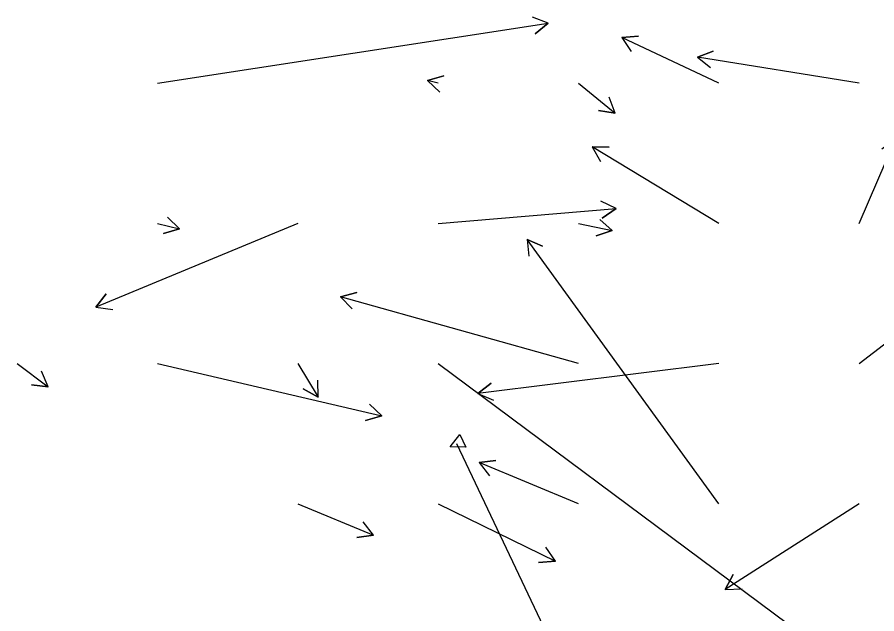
# Model space of a CAD drawing. Extents: x 954385 to 988206, y 1868364 to 1924553.
# Drawn here: x 954957.1 to 955263.4, y 1923829.7 to 1924042.5 of the extents above; entities that cross this region are included whole.
import ezdxf

# ---------------------------------------------------------------- set-up
doc = ezdxf.new("R2010")
doc.units = 0
for name, color, linetype in [('21', 7, 'Continuous'), ('26', 7, 'Continuous'), ('Default', 7, 'Continuous')]:
    doc.layers.add(name, color=color, linetype=linetype)

msp = doc.modelspace()

# ---------------------------------------------------------------- linework, layer by layer
at = {"layer": '21'}
msp.add_lwpolyline([(955111.46, 1923889.31), (955114.9, 1923893.71), (955117.04, 1923889.19)], close=True, dxfattribs=at)
at = {"layer": '26'}
for points in [[(955007.13, 1924018.93), (955146.35, 1924040.28), (955141.67, 1924036.53), (955146.35, 1924040.28), (955140.76, 1924042.46)], [(955207.13, 1924018.93), (955172.52, 1924035.16), (955178.49, 1924035.67), (955172.52, 1924035.16), (955175.95, 1924030.24)], [(955257.13, 1924018.93), (955199.49, 1924028.26), (955205.09, 1924030.39), (955199.49, 1924028.26), (955204.14, 1924024.47)], [(955107.13, 1924018.93), (955103.36, 1924019.83), (955109.11, 1924021.54), (955103.36, 1924019.83), (955107.71, 1924015.7)], [(955157.13, 1924018.93), (955170.21, 1924008.29), (955164.29, 1924009.24), (955170.21, 1924008.29), (955168.07, 1924013.9)], [(955257.13, 1923968.93), (955270.04, 1923998.95), (955270.74, 1923992.99), (955270.04, 1923998.95), (955265.23, 1923995.36)], [(955207.13, 1923968.93), (955162.02, 1923996.26), (955168.02, 1923996.14), (955162.02, 1923996.26), (955164.91, 1923991.01)], [(955107.13, 1923968.93), (955170.52, 1923974.26), (955165.6, 1923970.83), (955170.52, 1923974.26), (955165.09, 1923976.81)], [(955057.13, 1923968.93), (954985.2, 1923939.04), (954988.85, 1923943.81), (954985.2, 1923939.04), (954991.15, 1923938.27)], [(955007.13, 1923968.93), (955015.01, 1923966.97), (955009.24, 1923965.31), (955015.01, 1923966.97), (955010.69, 1923971.13)], [(955157.13, 1923968.93), (955169.16, 1923966.36), (955163.45, 1923964.51), (955169.16, 1923966.36), (955164.71, 1923970.38)], [(955207.13, 1923868.93), (955138.87, 1923963.24), (955144.35, 1923960.79), (955138.87, 1923963.24), (955139.49, 1923957.27)], [(955257.13, 1923918.93), (955304.65, 1923955.48), (955302.36, 1923949.94), (955304.65, 1923955.48), (955298.7, 1923954.69)], [(955157.13, 1923918.93), (955072.31, 1923942.79), (955078.12, 1923944.27), (955072.31, 1923942.79), (955076.5, 1923938.5)], [(954957.13, 1923918.93), (954968.17, 1923910.69), (954962.21, 1923911.39), (954968.17, 1923910.69), (954965.8, 1923916.2)], [(955007.13, 1923918.93), (955087, 1923900.38), (955081.26, 1923898.63), (955087, 1923900.38), (955082.62, 1923904.47)], [(955057.13, 1923918.93), (955064.32, 1923907.02), (955059.07, 1923909.92), (955064.32, 1923907.02), (955064.2, 1923913.02)], [(955107.13, 1923918.93), (955325.38, 1923756.44), (955319.42, 1923757.14), (955325.38, 1923756.44), (955323, 1923761.95)], [(955207.13, 1923918.93), (955121.26, 1923908.3), (955126.05, 1923911.92), (955121.26, 1923908.3), (955126.79, 1923905.96)], [(955157.13, 1923868.93), (955121.73, 1923883.66), (955127.68, 1923884.43), (955121.73, 1923883.66), (955125.37, 1923878.89)], [(955057.13, 1923868.93), (955084.11, 1923857.74), (955078.16, 1923856.96), (955084.11, 1923857.74), (955080.46, 1923862.5)], [(955107.13, 1923868.93), (955148.88, 1923848.47), (955142.9, 1923848.06), (955148.88, 1923848.47), (955145.54, 1923853.45)], [(955257.13, 1923868.93), (955209.43, 1923838.43), (955212.2, 1923843.76), (955209.43, 1923838.43), (955215.43, 1923838.7)]]:
    msp.add_lwpolyline(points, dxfattribs=at)
at = {"layer": 'Default'}
msp.add_line((955248.56, 1923605.7), (955113.72, 1923890.38), dxfattribs=at)

doc.saveas('drawing.dxf')
